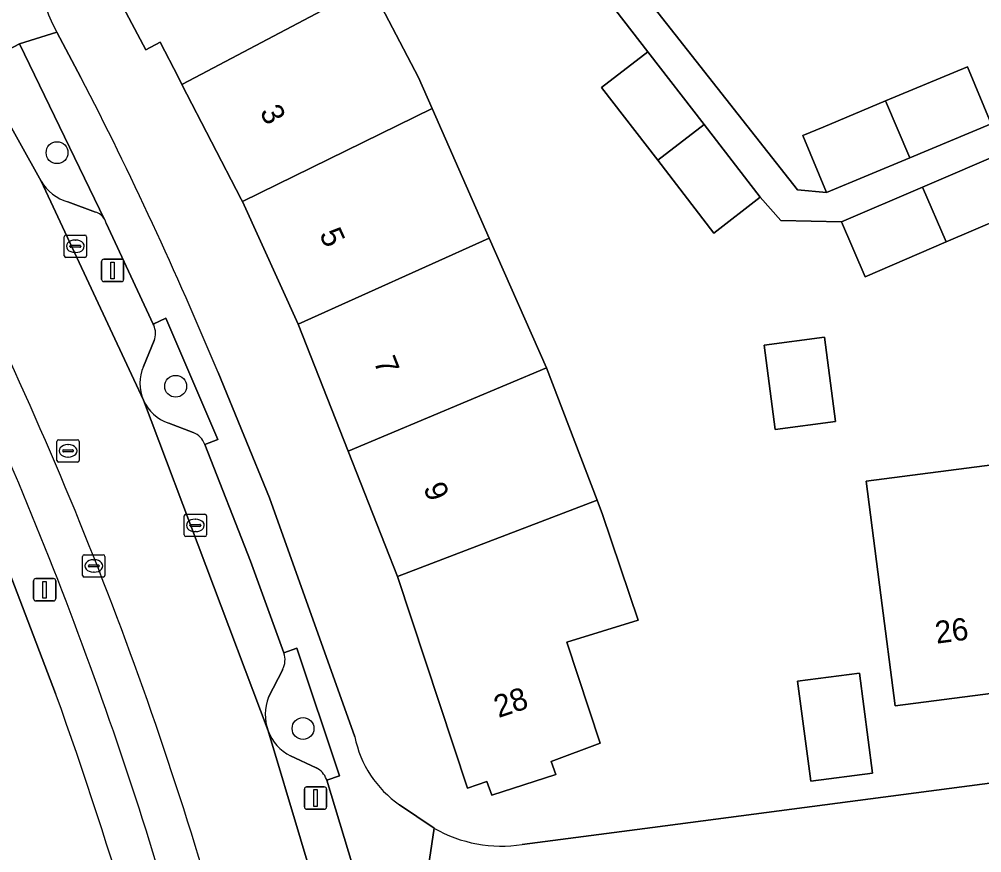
# Model space of a CAD drawing. Extents: x 162073 to 163043, y 381818 to 382561.
# Drawn here: x 162329.9 to 162373.02, y 382465.27 to 382502.6 of the extents above; entities that cross this region are included whole.
import ezdxf

# ---------------------------------------------------------------- set-up
doc = ezdxf.new("R2010")
doc.units = 0
for name, color, linetype in [('IMGEO_Boom', 7, 'Continuous'), ('IMGEO_Erf', 7, 'Continuous'), ('IMGEO_Groenvoorziening', 7, 'Continuous'), ('IMGEO_Kolk', 7, 'Continuous'), ('IMGEO_Lichtmast', 7, 'Continuous'), ('IMGEO_Muur', 7, 'Continuous'), ('IMGEO_Pand', 7, 'Continuous'), ('IMGEO_Pand_nummerreeks', 7, 'Continuous'), ('IMGEO_Parkeervlak_open', 7, 'Continuous'), ('IMGEO_Rijbaan_lokaal_gesloten', 7, 'Continuous'), ('IMGEO_Rioolput', 7, 'Continuous'), ('IMGEO_Voetpad_open', 7, 'Continuous')]:
    doc.layers.add(name, color=color, linetype=linetype)

msp = doc.modelspace()

# ---------------------------------------------------------------- linework, layer by layer
at = {"layer": 'IMGEO_Boom'}
for centre in [(162331.59, 382496.628), (162336.905, 382486.164), (162342.613, 382470.834)]:
    msp.add_circle(centre, 0.489, dxfattribs=at)
at = {"layer": 'IMGEO_Erf'}
for points in [[(162374.359, 382521.985), (162369.619, 382518.258), (162364.88, 382514.53), (162360.118, 382510.786), (162355.304, 382507), (162364.77, 382494.958), (162366.074, 382494.84), (162365.006, 382497.395), (162365.914, 382497.774), (162368.715, 382498.945), (162372.384, 382500.48), (162373.452, 382497.926)], [(162375.216, 382494.253), (162371.428, 382492.628), (162367.796, 382491.071), (162366.744, 382493.524), (162364.021, 382493.592), (162363.092, 382494.628), (162361.016, 382493.028), (162358.505, 382496.287), (162355.993, 382499.545), (162358.069, 382501.145), (162354.939, 382505.198), (162352.863, 382503.598), (162350.351, 382506.857), (162347.84, 382510.115), (162349.916, 382511.715), (162345.602, 382517.307)], [(162345.614, 382504.148), (162347.791, 382500), (162348.404, 382498.607), (162350.957, 382492.801), (162353.515, 382486.987), (162355.79, 382481.061), (162356.035, 382480.422), (162357.631, 382475.682), (162354.43, 382474.706), (162355.932, 382470.181), (162353.729, 382469.361), (162353.947, 382468.78), (162351.075, 382467.853), (162350.847, 382468.463), (162349.986, 382468.167), (162346.852, 382477.646), (162344.642, 382483.25), (162342.396, 382488.941), (162339.895, 382494.435), (162339.847, 382494.541), (162337.188, 382499.684), (162337.025, 382500), (162336.213, 382501.572), (162335.566, 382501.232), (162334.186, 382503.86)], [(162331.585, 382502.028), (162332.663, 382500)], [(162338.804, 382486.778), (162341.11, 382481.173), (162344.932, 382470.464)], [(162375.264, 382472.647), (162369.152, 382471.849), (162368.505, 382476.807), (162367.839, 382481.907), (162373.951, 382482.705)], [(162331.528, 382472.405), (162328.429, 382480.473)], [(162352.438, 382465.635), (162358.274, 382466.401), (162364.52, 382467.221), (162441.501, 382477.324)], [(162346.942, 382467.415), (162348.481, 382466.366)]]:
    msp.add_lwpolyline(points, dxfattribs=at)
for points in [[(162366.474, 382484.587), (162363.769, 382484.234), (162363.277, 382488.006), (162365.982, 382488.359)], [(162368.129, 382468.84), (162365.36, 382468.479), (162364.776, 382472.95), (162367.545, 382473.312)]]:
    msp.add_lwpolyline(points, close=True, dxfattribs=at)
for centre, radius, start, end in [((162336.544, 382504.91), 5.736, 122.1209, 210.1692), ((162172.108, 382417.393), 180.56, 22.59899, 27.22634), ((162155.058, 382408.984), 187.52, 12.80202, 19.76788), ((162349.678, 382471.406), 4.838, 191.2214, 235.567), ((162351.519, 382471.738), 6.172, 240.5075, 278.5593)]:
    msp.add_arc(centre, radius, start, end, dxfattribs=at)
at = {"layer": 'IMGEO_Groenvoorziening'}
for points in [[(162333.722, 382493.641), (162329.903, 382501.496), (162327.992, 382500.499)], [(162327.992, 382500.499), (162330.884, 382495.357)], [(162332.075, 382494.424), (162333.309, 382493.967)], [(162338.208, 382483.555), (162338.799, 382483.787), (162336.469, 382489.217), (162335.896, 382488.953)], [(162335.896, 382488.953), (162335.921, 382488.899)], [(162335.943, 382488.208), (162335.465, 382487.055)], [(162336.592, 382484.518), (162337.69, 382484.089)], [(162343.658, 382468.564), (162343.672, 382468.517), (162344.246, 382468.719), (162342.339, 382474.428), (162341.753, 382474.219)], [(162341.7, 382473.471), (162341.072, 382472.235)], [(162342.049, 382469.609), (162343.204, 382469.075)]]:
    msp.add_lwpolyline(points, dxfattribs=at)
for centre, radius, start, end in [((162332.603, 382496.324), 1.972, 209.3685, 254.483), ((162333.11, 382493.29), 0.705, 29.8141, 73.6146), ((162335.128, 382488.528), 0.875, 338.5677, 25.0794), ((162337.164, 382486.293), 1.862, 155.8468, 203.9266), ((162337.17, 382486.294), 1.868, 203.8814, 251.9763), ((162337.374, 382483.264), 0.884, 19.2347, 69.0226), ((162340.864, 382473.906), 0.942, 332.5041, 19.39), ((162342.997, 382471.457), 2.076, 157.9974, 200.321), ((162343.002, 382471.46), 2.082, 200.3477, 242.7614), ((162342.787, 382468.247), 0.927, 19.9834, 63.2558)]:
    msp.add_arc(centre, radius, start, end, dxfattribs=at)
at = {"layer": 'IMGEO_Kolk'}
for p, q in [((162331.909, 382492.009), (162331.909, 382492.861)), ((162331.984, 382492.935), (162332.836, 382492.935)), ((162332.91, 382492.861), (162332.91, 382492.009)), ((162332.168, 382492.429), (162332.168, 382492.441)), ((162332.606, 382492.392), (162332.208, 382492.392)), ((162332.211, 382492.478), (162332.609, 382492.478)), ((162332.397, 382492.715), (162332.422, 382492.715)), ((162332.652, 382492.441), (162332.652, 382492.429)), ((162332.42, 382492.155), (162332.395, 382492.155)), ((162332.836, 382491.935), (162331.984, 382491.935)), ((162337.286, 382479.506), (162337.286, 382480.358)), ((162337.361, 382480.432), (162338.213, 382480.432)), ((162338.287, 382480.358), (162338.287, 382479.506)), ((162337.545, 382479.926), (162337.545, 382479.938)), ((162337.983, 382479.889), (162337.585, 382479.889)), ((162337.588, 382479.975), (162337.986, 382479.975)), ((162337.774, 382480.212), (162337.799, 382480.212)), ((162338.029, 382479.938), (162338.029, 382479.926)), ((162337.797, 382479.652), (162337.772, 382479.652)), ((162338.213, 382479.432), (162337.361, 382479.432)), ((162332.812, 382478.616), (162333.664, 382478.616)), ((162332.737, 382477.69), (162332.737, 382478.542)), ((162333.039, 382478.159), (162333.437, 382478.159)), ((162333.225, 382478.396), (162333.25, 382478.396)), ((162333.738, 382478.542), (162333.738, 382477.69)), ((162332.996, 382478.11), (162332.996, 382478.122)), ((162333.434, 382478.073), (162333.036, 382478.073)), ((162333.248, 382477.836), (162333.223, 382477.836)), ((162333.48, 382478.122), (162333.48, 382478.11)), ((162333.664, 382477.616), (162332.812, 382477.616))]:
    msp.add_line(p, q, dxfattribs=at)
for points in [[(162331.909, 382492.009), (162331.909, 382492.861)], [(162331.984, 382492.935), (162332.836, 382492.935)], [(162332.91, 382492.861), (162332.91, 382492.009)], [(162332.836, 382491.935), (162331.984, 382491.935)], [(162337.286, 382479.506), (162337.286, 382480.358)], [(162337.361, 382480.432), (162338.213, 382480.432)], [(162338.287, 382480.358), (162338.287, 382479.506)], [(162338.213, 382479.432), (162337.361, 382479.432)], [(162332.812, 382478.616), (162333.664, 382478.616)], [(162332.737, 382477.69), (162332.737, 382478.542)], [(162333.738, 382478.542), (162333.738, 382477.69)], [(162333.664, 382477.616), (162332.812, 382477.616)]]:
    msp.add_lwpolyline(points, dxfattribs=at)
for centre, radius, start, end in [((162331.986, 382492.859), 0.0765, 91.552, 178.448), ((162331.986, 382492.859), 0.0765, 91.552, 178.448), ((162332.834, 382492.859), 0.0765, 1.552, 88.448), ((162332.834, 382492.859), 0.0765, 1.552, 88.448), ((162332.208, 382492.438), 0.0403, 85.8775, 175.7526), ((162332.205, 382492.428), 0.0366, 178.938, 274.7102), ((162332.609, 382492.435), 0.043, 264.8664, 352.4533), ((162332.613, 382492.44), 0.0386, 1.7309, 96.639), ((162331.986, 382492.011), 0.0765, 181.552, 268.448), ((162331.986, 382492.011), 0.0765, 181.552, 268.448), ((162332.834, 382492.011), 0.0765, 271.552, 358.448), ((162332.834, 382492.011), 0.0765, 271.552, 358.448), ((162337.363, 382480.356), 0.0765, 91.552, 178.448), ((162337.363, 382480.356), 0.0765, 91.552, 178.448), ((162338.211, 382480.356), 0.0765, 1.552, 88.448), ((162338.211, 382480.356), 0.0765, 1.552, 88.448), ((162337.585, 382479.935), 0.0403, 85.8775, 175.7526), ((162337.582, 382479.925), 0.0366, 178.938, 274.7102), ((162337.986, 382479.932), 0.043, 264.8664, 352.4533), ((162337.99, 382479.937), 0.0386, 1.7309, 96.639), ((162337.363, 382479.508), 0.0765, 181.552, 268.448), ((162337.363, 382479.508), 0.0765, 181.552, 268.448), ((162338.211, 382479.508), 0.0765, 271.552, 358.448), ((162338.211, 382479.508), 0.0765, 271.552, 358.448), ((162332.814, 382478.54), 0.0765, 91.552, 178.448), ((162332.814, 382478.54), 0.0765, 91.552, 178.448), ((162333.662, 382478.54), 0.0765, 1.552, 88.448), ((162333.662, 382478.54), 0.0765, 1.552, 88.448), ((162333.036, 382478.119), 0.0403, 85.8775, 175.7526), ((162333.441, 382478.121), 0.0386, 1.7309, 96.639), ((162333.033, 382478.109), 0.0366, 178.938, 274.7102), ((162333.437, 382478.116), 0.043, 264.8664, 352.4533), ((162332.814, 382477.692), 0.0765, 181.552, 268.448), ((162332.814, 382477.692), 0.0765, 181.552, 268.448), ((162333.662, 382477.692), 0.0765, 271.552, 358.448), ((162333.662, 382477.692), 0.0765, 271.552, 358.448)]:
    msp.add_arc(centre, radius, start, end, dxfattribs=at)
for centre, major_axis, ratio, start_param, end_param in [((162332.396, 382492.435), (-0.387, 0.002), 0.722429, 4.712389, 7.853982), ((162332.421, 382492.435), (-0.39, 0.002), 0.717154, 1.570796, 4.712389), ((162337.773, 382479.932), (-0.387, 0.002), 0.722429, 4.712389, 7.853982), ((162337.798, 382479.932), (-0.39, 0.002), 0.717154, 1.570796, 4.712389), ((162333.224, 382478.116), (-0.387, 0.002), 0.722429, 4.712389, 7.853982), ((162333.249, 382478.116), (-0.39, 0.002), 0.717154, 1.570796, 4.712389)]:
    msp.add_ellipse(centre, major_axis=major_axis, ratio=ratio, start_param=start_param, end_param=end_param, dxfattribs=at)
at = {"layer": 'IMGEO_Lichtmast'}
for p, q in [((162333.585, 382490.953), (162333.585, 382491.753)), ((162333.585, 382491.753), (162333.585, 382490.953)), ((162333.685, 382491.853), (162334.475, 382491.853)), ((162334.475, 382491.853), (162333.685, 382491.853)), ((162334.575, 382491.753), (162334.575, 382490.953)), ((162334.575, 382490.953), (162334.575, 382491.753)), ((162334.475, 382490.853), (162333.685, 382490.853)), ((162333.685, 382490.853), (162334.475, 382490.853)), ((162330.54, 382476.651), (162330.54, 382477.451)), ((162330.54, 382477.451), (162330.54, 382476.651)), ((162330.64, 382477.551), (162331.43, 382477.551)), ((162331.43, 382477.551), (162330.64, 382477.551)), ((162331.53, 382477.451), (162331.53, 382476.651)), ((162331.53, 382476.651), (162331.53, 382477.451)), ((162331.43, 382476.551), (162330.64, 382476.551)), ((162330.64, 382476.551), (162331.43, 382476.551)), ((162342.675, 382467.32), (162342.675, 382468.12)), ((162342.675, 382468.12), (162342.675, 382467.32)), ((162342.775, 382468.22), (162343.565, 382468.22)), ((162343.565, 382468.22), (162342.775, 382468.22)), ((162343.665, 382468.12), (162343.665, 382467.32)), ((162343.665, 382467.32), (162343.665, 382468.12)), ((162343.565, 382467.22), (162342.775, 382467.22)), ((162342.775, 382467.22), (162343.565, 382467.22))]:
    msp.add_line(p, q, dxfattribs=at)
for points in [[(162334.005, 382491.728), (162334.155, 382491.728), (162334.155, 382490.978), (162334.005, 382490.978), (162334.005, 382491.728)], [(162330.96, 382477.426), (162331.11, 382477.426), (162331.11, 382476.676), (162330.96, 382476.676), (162330.96, 382477.426)], [(162343.095, 382468.095), (162343.245, 382468.095), (162343.245, 382467.345), (162343.095, 382467.345), (162343.095, 382468.095)]]:
    msp.add_lwpolyline(points, dxfattribs=at)
for centre, start, end in [((162333.685, 382491.753), 90, 180), ((162333.685, 382491.753), 90, 180), ((162334.475, 382491.753), 0, 90), ((162334.475, 382491.753), 360, 90), ((162333.685, 382490.953), 180, 270), ((162333.685, 382490.953), 180, 270), ((162334.475, 382490.953), 270, 0), ((162334.475, 382490.953), 270, 0), ((162330.64, 382477.451), 90, 180), ((162330.64, 382477.451), 90, 180), ((162331.43, 382477.451), 0, 90), ((162331.43, 382477.451), 360, 90), ((162330.64, 382476.651), 180, 270), ((162330.64, 382476.651), 180, 270), ((162331.43, 382476.651), 270, 0), ((162331.43, 382476.651), 270, 0), ((162342.775, 382468.12), 90, 180), ((162342.775, 382468.12), 90, 180), ((162343.565, 382468.12), 0, 90), ((162343.565, 382468.12), 360, 90), ((162342.775, 382467.32), 180, 270), ((162342.775, 382467.32), 180, 270), ((162343.565, 382467.32), 270, 0), ((162343.565, 382467.32), 270, 0)]:
    msp.add_arc(centre, 0.1, start, end, dxfattribs=at)
at = {"layer": 'IMGEO_Muur'}
msp.add_lwpolyline([(162358.274, 382466.401), (162364.52, 382467.221)], dxfattribs=at)
at = {"layer": 'IMGEO_Pand'}
for points in [[(162337.188, 382499.684), (162337.784, 382500), (162345.614, 382504.148), (162345.035, 382505.25), (162342.711, 382509.677), (162334.255, 382505.237), (162334.806, 382504.186), (162334.186, 382503.86), (162335.566, 382501.232), (162336.213, 382501.572), (162337.025, 382500)], [(162337.188, 382499.684), (162339.847, 382494.541), (162339.895, 382494.435), (162348.404, 382498.607), (162347.791, 382500), (162345.614, 382504.148), (162337.784, 382500)], [(162358.505, 382496.287), (162360.58, 382497.888), (162358.069, 382501.145), (162355.993, 382499.545)], [(162369.808, 382496.402), (162373.452, 382497.926), (162372.384, 382500.48), (162368.715, 382498.945)], [(162368.715, 382498.945), (162365.914, 382497.774), (162365.006, 382497.395), (162366.074, 382494.84), (162369.808, 382496.402)], [(162342.396, 382488.941), (162350.957, 382492.801), (162348.404, 382498.607), (162339.895, 382494.435)], [(162358.505, 382496.287), (162361.016, 382493.028), (162363.092, 382494.628), (162360.58, 382497.888)], [(162374.163, 382496.707), (162370.375, 382495.082), (162371.428, 382492.628), (162375.216, 382494.253)], [(162370.375, 382495.082), (162366.744, 382493.524), (162367.796, 382491.071), (162371.428, 382492.628)], [(162342.396, 382488.941), (162344.642, 382483.25), (162353.515, 382486.987), (162350.957, 382492.801)], [(162363.769, 382484.234), (162366.474, 382484.587), (162365.982, 382488.359), (162363.277, 382488.006)], [(162353.515, 382486.987), (162344.642, 382483.25), (162346.852, 382477.646), (162355.79, 382481.061)], [(162373.951, 382482.705), (162367.839, 382481.907), (162368.505, 382476.807), (162369.152, 382471.849), (162375.264, 382472.647)], [(162355.79, 382481.061), (162346.852, 382477.646), (162349.986, 382468.167), (162350.847, 382468.463), (162351.075, 382467.853), (162353.947, 382468.78), (162353.729, 382469.361), (162355.932, 382470.181), (162354.43, 382474.706), (162357.631, 382475.682), (162356.035, 382480.422)], [(162365.36, 382468.479), (162368.129, 382468.84), (162367.545, 382473.312), (162364.776, 382472.95)]]:
    msp.add_lwpolyline(points, close=True, dxfattribs=at)
at = {"layer": 'IMGEO_Parkeervlak_open'}
for points in [[(162330.884, 382495.357), (162335.462, 382485.538)], [(162333.309, 382493.967), (162332.075, 382494.424)], [(162335.921, 382488.899), (162335.896, 382488.953), (162333.791, 382493.476)], [(162335.465, 382487.055), (162335.943, 382488.208)], [(162335.462, 382485.538), (162341.05, 382470.736)], [(162337.69, 382484.089), (162336.592, 382484.518)], [(162341.753, 382474.219), (162340.252, 382478.334), (162338.208, 382483.555)], [(162341.072, 382472.235), (162341.7, 382473.471)], [(162341.05, 382470.736), (162343.943, 382461.05)], [(162343.204, 382469.075), (162342.049, 382469.609)], [(162343.672, 382468.517), (162343.658, 382468.564)], [(162344.851, 382464.666), (162343.672, 382468.517)]]:
    msp.add_lwpolyline(points, dxfattribs=at)
for centre, radius, start, end in [((162332.603, 382496.324), 1.972, 209.3685, 254.483), ((162169.194, 382413.551), 176.436, 15.30814, 27.141), ((162333.11, 382493.29), 0.705, 29.8141, 73.6146), ((162333.148, 382493.304), 0.665, 14.9672, 30.4204), ((162163.753, 382412.006), 180.194, 16.21436, 26.74778), ((162335.128, 382488.528), 0.875, 338.5677, 25.0794), ((162337.164, 382486.293), 1.862, 155.8468, 203.9266), ((162337.17, 382486.294), 1.868, 203.8814, 251.9763), ((162337.374, 382483.264), 0.884, 19.2347, 69.0226), ((162340.864, 382473.906), 0.942, 332.5041, 19.39), ((162342.997, 382471.457), 2.076, 157.9974, 200.321), ((162343.002, 382471.46), 2.082, 200.3477, 242.7614), ((162342.787, 382468.247), 0.927, 19.9834, 63.2558)]:
    msp.add_arc(centre, radius, start, end, dxfattribs=at)
at = {"layer": 'IMGEO_Rijbaan_lokaal_gesloten'}
for points in [[(162335.462, 382485.538), (162330.884, 382495.357), (162327.992, 382500.499), (162327.841, 382500.767)], [(162339.37, 382460.132), (162339.424, 382459.934), (162343.943, 382461.05), (162341.05, 382470.736), (162335.462, 382485.538)]]:
    msp.add_lwpolyline(points, dxfattribs=at)
msp.add_arc((162169.194, 382413.551), 176.436, 15.30814, 27.141, dxfattribs=at)
at = {"layer": 'IMGEO_Rioolput'}
for p, q in [((162331.658, 382483.771), (162332.51, 382483.771)), ((162331.583, 382482.845), (162331.583, 382483.697)), ((162332.071, 382483.551), (162332.096, 382483.551)), ((162332.584, 382483.697), (162332.584, 382482.845)), ((162331.842, 382483.265), (162331.842, 382483.277)), ((162332.28, 382483.228), (162331.882, 382483.228)), ((162331.885, 382483.314), (162332.283, 382483.314)), ((162332.094, 382482.991), (162332.069, 382482.991)), ((162332.326, 382483.277), (162332.326, 382483.265)), ((162332.51, 382482.771), (162331.658, 382482.771))]:
    msp.add_line(p, q, dxfattribs=at)
for points in [[(162331.658, 382483.771), (162332.51, 382483.771)], [(162331.583, 382482.845), (162331.583, 382483.697)], [(162332.584, 382483.697), (162332.584, 382482.845)], [(162332.51, 382482.771), (162331.658, 382482.771)]]:
    msp.add_lwpolyline(points, dxfattribs=at)
for centre, radius, start, end in [((162331.66, 382483.695), 0.0765, 91.552, 178.448), ((162331.66, 382483.695), 0.0765, 91.552, 178.448), ((162332.508, 382483.695), 0.0765, 1.552, 88.448), ((162332.508, 382483.695), 0.0765, 1.552, 88.448), ((162331.882, 382483.274), 0.0403, 85.8775, 175.7526), ((162331.879, 382483.264), 0.0366, 178.938, 274.7102), ((162332.283, 382483.271), 0.043, 264.8664, 352.4533), ((162332.287, 382483.276), 0.0386, 1.7309, 96.639), ((162331.66, 382482.847), 0.0765, 181.552, 268.448), ((162331.66, 382482.847), 0.0765, 181.552, 268.448), ((162332.508, 382482.847), 0.0765, 271.552, 358.448), ((162332.508, 382482.847), 0.0765, 271.552, 358.448)]:
    msp.add_arc(centre, radius, start, end, dxfattribs=at)
for centre, major_axis, ratio, start_param, end_param in [((162332.07, 382483.271), (-0.387, 0.002), 0.722429, 4.712389, 7.853982), ((162332.095, 382483.271), (-0.39, 0.002), 0.717154, 1.570796, 4.712389)]:
    msp.add_ellipse(centre, major_axis=major_axis, ratio=ratio, start_param=start_param, end_param=end_param, dxfattribs=at)
at = {"layer": 'IMGEO_Voetpad_open'}
for points in [[(162345.602, 382517.307), (162349.916, 382511.715), (162352.427, 382508.458), (162354.939, 382505.198), (162358.069, 382501.145), (162360.58, 382497.888), (162363.092, 382494.628), (162364.021, 382493.592), (162366.744, 382493.524), (162370.375, 382495.082), (162374.163, 382496.707), (162379.229, 382498.843), (162378.672, 382500.109), (162373.452, 382497.926), (162369.808, 382496.402), (162366.074, 382494.84), (162364.77, 382494.958), (162355.304, 382507), (162352.301, 382510.897)], [(162327.841, 382500.767), (162327.992, 382500.499), (162329.903, 382501.496), (162331.585, 382502.028)], [(162332.663, 382500), (162331.585, 382502.028), (162329.903, 382501.496), (162333.722, 382493.641)], [(162333.791, 382493.476), (162335.896, 382488.953), (162336.469, 382489.217), (162338.799, 382483.787), (162338.208, 382483.555), (162340.252, 382478.334), (162341.753, 382474.219), (162342.339, 382474.428), (162344.246, 382468.719), (162343.672, 382468.517), (162344.851, 382464.666), (162345.437, 382464.821), (162346.489, 382460.727), (162344.217, 382460.078), (162345.02, 382457.46)], [(162344.932, 382470.464), (162341.11, 382481.173), (162338.804, 382486.778)], [(162328.429, 382480.473), (162331.528, 382472.405)], [(162459.406, 382479.673), (162442.944, 382477.513), (162441.501, 382477.324), (162364.52, 382467.221), (162358.274, 382466.401), (162352.438, 382465.635)], [(162348.481, 382466.366), (162347.775, 382461.567), (162371.398, 382464.66), (162373.173, 382464.892), (162395.012, 382467.752), (162396.812, 382467.987), (162416.769, 382470.6), (162418.51, 382470.827)], [(162348.625, 382458.359), (162347.775, 382461.567), (162348.481, 382466.366), (162346.942, 382467.415)]]:
    msp.add_lwpolyline(points, dxfattribs=at)
for centre, radius, start, end in [((162336.544, 382504.91), 5.736, 122.1209, 210.1692), ((162172.108, 382417.393), 180.56, 22.59899, 27.22634), ((162333.148, 382493.304), 0.665, 14.9672, 30.4204), ((162163.753, 382412.006), 180.194, 16.21436, 26.74778), ((162155.058, 382408.984), 187.52, 12.80202, 19.76788), ((162349.678, 382471.406), 4.838, 191.2214, 235.567), ((162351.519, 382471.738), 6.172, 240.5075, 278.5593)]:
    msp.add_arc(centre, radius, start, end, dxfattribs=at)

# ---------------------------------------------------------------- texts
at = {"layer": 'IMGEO_Pand_nummerreeks'}
for s, rotation, p in [('3', 297.2802, (162340.655, 382498.459)), ('5', 294.4772, (162343.325, 382492.982)), ('7', 291.5298, (162345.763, 382487.276)), ('9', 291.5298, (162347.991, 382481.629)), ('26', 7.4369, (162371, 382474.631)), ('28', 18.712, (162351.371, 382471.297))]:
    msp.add_text(s, height=1, rotation=rotation, dxfattribs=at).set_placement(p)

doc.saveas('drawing.dxf')
